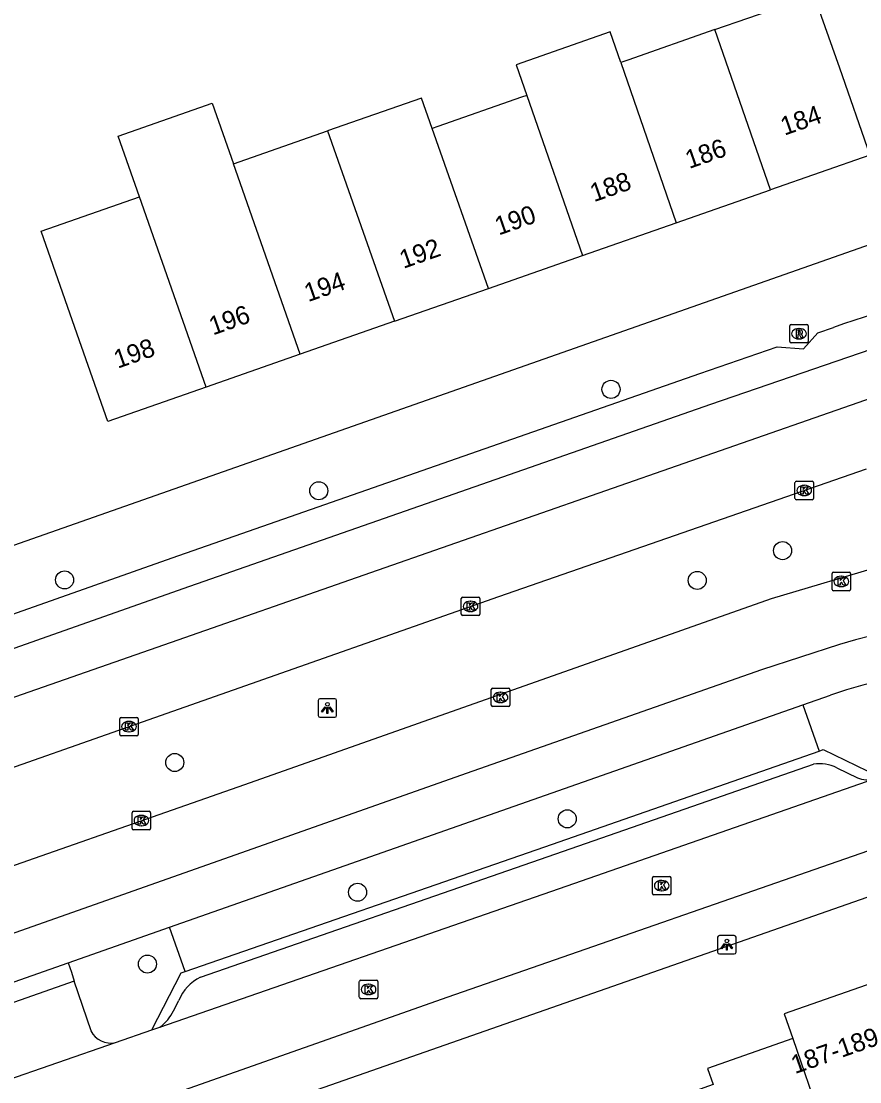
# Model space of a CAD drawing. Extents: x 158474 to 159560, y 388525 to 389605.
# Drawn here: x 159070.9 to 159116.3, y 389124.7 to 389182.1 of the extents above; entities that cross this region are included whole.
import ezdxf

# ---------------------------------------------------------------- set-up
doc = ezdxf.new("R2010")
doc.units = 0
for name, color, linetype in [('IMGEO_Berm_groen', 7, 'Continuous'), ('IMGEO_Boom', 7, 'Continuous'), ('IMGEO_Kolk', 7, 'Continuous'), ('IMGEO_Lichtpunt', 7, 'Continuous'), ('IMGEO_Pand', 7, 'Continuous'), ('IMGEO_Pand_nummerreeks', 7, 'Continuous'), ('IMGEO_Rijbaan_lokaal_gesloten', 7, 'Continuous'), ('IMGEO_Rijbaan_lokaal_open', 7, 'Continuous'), ('IMGEO_Rioolput', 7, 'Continuous'), ('IMGEO_Voetpad_open', 7, 'Continuous')]:
    doc.layers.add(name, color=color, linetype=linetype)

msp = doc.modelspace()

# ---------------------------------------------------------------- linework, layer by layer
at = {"layer": 'IMGEO_Berm_groen'}
for points in [[(159113.238, 389145.076), (159114.114, 389142.579)], [(159079.765, 389130.647), (159078.925, 389133.04)]]:
    msp.add_lwpolyline(points, dxfattribs=at)
at = {"layer": 'IMGEO_Boom'}
for centre in [(159102.842, 389162.167), (159087.008, 389156.673), (159112.139, 389153.433), (159073.241, 389151.85), (159107.512, 389151.819), (159079.21, 389141.961), (159100.473, 389138.91), (159089.114, 389134.938), (159077.73, 389131.043)]:
    msp.add_circle(centre, 0.489, dxfattribs=at)
at = {"layer": 'IMGEO_Kolk'}
for p, q in [((159112.886, 389157.19), (159113.738, 389157.19)), ((159112.811, 389156.264), (159112.811, 389157.116)), ((159113.299, 389156.97), (159113.324, 389156.97)), ((159113.812, 389157.116), (159113.812, 389156.264)), ((159113.738, 389156.19), (159112.886, 389156.19)), ((159113.322, 389156.41), (159113.297, 389156.41)), ((159114.821, 389151.337), (159114.821, 389152.189)), ((159114.896, 389152.263), (159115.748, 389152.263)), ((159115.309, 389152.043), (159115.334, 389152.043)), ((159115.822, 389152.189), (159115.822, 389151.337)), ((159115.332, 389151.483), (159115.307, 389151.483)), ((159094.732, 389149.989), (159094.732, 389150.841)), ((159094.807, 389150.915), (159095.659, 389150.915)), ((159095.733, 389150.841), (159095.733, 389149.989)), ((159115.748, 389151.263), (159114.896, 389151.263)), ((159095.22, 389150.695), (159095.245, 389150.695)), ((159095.659, 389149.915), (159094.807, 389149.915)), ((159095.243, 389150.135), (159095.218, 389150.135)), ((159096.356, 389145.061), (159096.356, 389145.913)), ((159096.431, 389145.987), (159097.283, 389145.987)), ((159096.844, 389145.767), (159096.869, 389145.767)), ((159097.357, 389145.913), (159097.357, 389145.061)), ((159096.867, 389145.207), (159096.842, 389145.207)), ((159097.283, 389144.987), (159096.431, 389144.987)), ((159076.227, 389143.478), (159076.227, 389144.33)), ((159076.302, 389144.404), (159077.154, 389144.404)), ((159076.715, 389144.184), (159076.74, 389144.184)), ((159077.228, 389144.33), (159077.228, 389143.478)), ((159077.154, 389143.404), (159076.302, 389143.404)), ((159076.738, 389143.624), (159076.713, 389143.624)), ((159076.976, 389139.318), (159077.828, 389139.318)), ((159076.901, 389138.392), (159076.901, 389139.244)), ((159077.389, 389139.098), (159077.414, 389139.098)), ((159077.902, 389139.244), (159077.902, 389138.392)), ((159077.828, 389138.318), (159076.976, 389138.318)), ((159077.412, 389138.538), (159077.387, 389138.538)), ((159105.092, 389134.866), (159105.092, 389135.718)), ((159105.167, 389135.792), (159106.019, 389135.792)), ((159105.58, 389135.572), (159105.605, 389135.572)), ((159106.093, 389135.718), (159106.093, 389134.866)), ((159106.019, 389134.792), (159105.167, 389134.792)), ((159105.603, 389135.012), (159105.578, 389135.012)), ((159089.283, 389130.171), (159090.135, 389130.171)), ((159089.208, 389129.245), (159089.208, 389130.097)), ((159089.696, 389129.951), (159089.721, 389129.951)), ((159090.209, 389130.097), (159090.209, 389129.245)), ((159090.135, 389129.171), (159089.283, 389129.171)), ((159089.719, 389129.391), (159089.694, 389129.391))]:
    msp.add_line(p, q, dxfattribs=at)
for points in [[(159112.886, 389157.19), (159113.738, 389157.19)], [(159112.811, 389156.264), (159112.811, 389157.116)], [(159113.132, 389156.89), (159113.255, 389156.89), (159113.255, 389156.739), (159113.385, 389156.89), (159113.549, 389156.89), (159113.403, 389156.739), (159113.556, 389156.49), (159113.404, 389156.49), (159113.319, 389156.654), (159113.255, 389156.587), (159113.255, 389156.49), (159113.132, 389156.49), (159113.132, 389156.89)], [(159113.812, 389157.116), (159113.812, 389156.264)], [(159113.738, 389156.19), (159112.886, 389156.19)], [(159114.821, 389151.337), (159114.821, 389152.189)], [(159114.896, 389152.263), (159115.748, 389152.263)], [(159115.142, 389151.963), (159115.265, 389151.963), (159115.265, 389151.812), (159115.395, 389151.963), (159115.559, 389151.963), (159115.413, 389151.812), (159115.566, 389151.563), (159115.414, 389151.563), (159115.329, 389151.727), (159115.265, 389151.66), (159115.265, 389151.563), (159115.142, 389151.563), (159115.142, 389151.963)], [(159115.822, 389152.189), (159115.822, 389151.337)], [(159094.732, 389149.989), (159094.732, 389150.841)], [(159094.807, 389150.915), (159095.659, 389150.915)], [(159095.733, 389150.841), (159095.733, 389149.989)], [(159115.748, 389151.263), (159114.896, 389151.263)], [(159095.053, 389150.615), (159095.176, 389150.615), (159095.176, 389150.464), (159095.306, 389150.615), (159095.47, 389150.615), (159095.324, 389150.464), (159095.477, 389150.215), (159095.325, 389150.215), (159095.24, 389150.379), (159095.176, 389150.312), (159095.176, 389150.215), (159095.053, 389150.215), (159095.053, 389150.615)], [(159095.659, 389149.915), (159094.807, 389149.915)], [(159096.356, 389145.061), (159096.356, 389145.913)], [(159096.431, 389145.987), (159097.283, 389145.987)], [(159096.677, 389145.687), (159096.8, 389145.687), (159096.8, 389145.536), (159096.93, 389145.687), (159097.094, 389145.687), (159096.948, 389145.536), (159097.101, 389145.287), (159096.949, 389145.287), (159096.864, 389145.451), (159096.8, 389145.384), (159096.8, 389145.287), (159096.677, 389145.287), (159096.677, 389145.687)], [(159097.357, 389145.913), (159097.357, 389145.061)], [(159097.283, 389144.987), (159096.431, 389144.987)], [(159076.227, 389143.478), (159076.227, 389144.33)], [(159076.302, 389144.404), (159077.154, 389144.404)], [(159076.548, 389144.104), (159076.671, 389144.104), (159076.671, 389143.953), (159076.801, 389144.104), (159076.965, 389144.104), (159076.819, 389143.953), (159076.972, 389143.704), (159076.82, 389143.704), (159076.735, 389143.868), (159076.671, 389143.801), (159076.671, 389143.704), (159076.548, 389143.704), (159076.548, 389144.104)], [(159077.228, 389144.33), (159077.228, 389143.478)], [(159077.154, 389143.404), (159076.302, 389143.404)], [(159076.976, 389139.318), (159077.828, 389139.318)], [(159076.901, 389138.392), (159076.901, 389139.244)], [(159077.222, 389139.018), (159077.345, 389139.018), (159077.345, 389138.867), (159077.475, 389139.018), (159077.639, 389139.018), (159077.493, 389138.867), (159077.646, 389138.618), (159077.494, 389138.618), (159077.409, 389138.782), (159077.345, 389138.715), (159077.345, 389138.618), (159077.222, 389138.618), (159077.222, 389139.018)], [(159077.902, 389139.244), (159077.902, 389138.392)], [(159077.828, 389138.318), (159076.976, 389138.318)], [(159105.092, 389134.866), (159105.092, 389135.718)], [(159105.167, 389135.792), (159106.019, 389135.792)], [(159105.413, 389135.492), (159105.536, 389135.492), (159105.536, 389135.341), (159105.666, 389135.492), (159105.83, 389135.492), (159105.684, 389135.341), (159105.837, 389135.092), (159105.685, 389135.092), (159105.6, 389135.256), (159105.536, 389135.189), (159105.536, 389135.092), (159105.413, 389135.092), (159105.413, 389135.492)], [(159106.093, 389135.718), (159106.093, 389134.866)], [(159106.019, 389134.792), (159105.167, 389134.792)], [(159089.283, 389130.171), (159090.135, 389130.171)], [(159089.208, 389129.245), (159089.208, 389130.097)], [(159089.529, 389129.871), (159089.652, 389129.871), (159089.652, 389129.72), (159089.782, 389129.871), (159089.946, 389129.871), (159089.8, 389129.72), (159089.953, 389129.471), (159089.801, 389129.471), (159089.716, 389129.635), (159089.652, 389129.568), (159089.652, 389129.471), (159089.529, 389129.471), (159089.529, 389129.871)], [(159090.209, 389130.097), (159090.209, 389129.245)], [(159090.135, 389129.171), (159089.283, 389129.171)]]:
    msp.add_lwpolyline(points, dxfattribs=at)
for centre, start, end in [((159112.888, 389157.114), 91.55205, 178.44795), ((159112.888, 389157.114), 91.55205, 178.44795), ((159113.736, 389157.114), 1.55205, 88.44795), ((159113.736, 389157.114), 1.55205, 88.44795), ((159112.888, 389156.266), 181.55205, 268.44795), ((159112.888, 389156.266), 181.55205, 268.44795), ((159113.736, 389156.266), 271.55205, 358.44795), ((159113.736, 389156.266), 271.55205, 358.44795), ((159114.898, 389152.187), 91.55205, 178.44795), ((159114.898, 389152.187), 91.55205, 178.44795), ((159115.746, 389152.187), 1.55205, 88.44795), ((159115.746, 389152.187), 1.55205, 88.44795), ((159094.809, 389150.839), 91.55205, 178.44795), ((159094.809, 389150.839), 91.55205, 178.44795), ((159095.657, 389150.839), 1.55205, 88.44795), ((159095.657, 389150.839), 1.55205, 88.44795), ((159114.898, 389151.339), 181.55205, 268.44795), ((159114.898, 389151.339), 181.55205, 268.44795), ((159115.746, 389151.339), 271.55205, 358.44795), ((159115.746, 389151.339), 271.55205, 358.44795), ((159094.809, 389149.991), 181.55205, 268.44795), ((159094.809, 389149.991), 181.55205, 268.44795), ((159095.657, 389149.991), 271.55205, 358.44795), ((159095.657, 389149.991), 271.55205, 358.44795), ((159096.433, 389145.911), 91.55205, 178.44795), ((159096.433, 389145.911), 91.55205, 178.44795), ((159097.281, 389145.911), 1.55205, 88.44795), ((159097.281, 389145.911), 1.55205, 88.44795), ((159096.433, 389145.063), 181.55205, 268.44795), ((159096.433, 389145.063), 181.55205, 268.44795), ((159097.281, 389145.063), 271.55205, 358.44795), ((159097.281, 389145.063), 271.55205, 358.44795), ((159076.304, 389144.328), 91.55205, 178.44795), ((159076.304, 389144.328), 91.55205, 178.44795), ((159077.152, 389144.328), 1.55205, 88.44795), ((159077.152, 389144.328), 1.55205, 88.44795), ((159076.304, 389143.48), 181.55205, 268.44795), ((159076.304, 389143.48), 181.55205, 268.44795), ((159077.152, 389143.48), 271.55205, 358.44795), ((159077.152, 389143.48), 271.55205, 358.44795), ((159076.978, 389139.242), 91.55205, 178.44795), ((159076.978, 389139.242), 91.55205, 178.44795), ((159077.826, 389139.242), 1.55205, 88.44795), ((159077.826, 389139.242), 1.55205, 88.44795), ((159076.978, 389138.394), 181.55205, 268.44795), ((159076.978, 389138.394), 181.55205, 268.44795), ((159077.826, 389138.394), 271.55205, 358.44795), ((159077.826, 389138.394), 271.55205, 358.44795), ((159105.169, 389135.716), 91.55205, 178.44795), ((159105.169, 389135.716), 91.55205, 178.44795), ((159106.017, 389135.716), 1.55205, 88.44795), ((159106.017, 389135.716), 1.55205, 88.44795), ((159105.169, 389134.868), 181.55205, 268.44795), ((159105.169, 389134.868), 181.55205, 268.44795), ((159106.017, 389134.868), 271.55205, 358.44795), ((159106.017, 389134.868), 271.55205, 358.44795), ((159089.285, 389130.095), 91.55205, 178.44795), ((159089.285, 389130.095), 91.55205, 178.44795), ((159090.133, 389130.095), 1.55205, 88.44795), ((159090.133, 389130.095), 1.55205, 88.44795), ((159089.285, 389129.247), 181.55205, 268.44795), ((159089.285, 389129.247), 181.55205, 268.44795), ((159090.133, 389129.247), 271.55205, 358.44795), ((159090.133, 389129.247), 271.55205, 358.44795)]:
    msp.add_arc(centre, 0.0765, start, end, dxfattribs=at)
for centre, major_axis, ratio, start_param, end_param in [((159113.298, 389156.69), (-0.387, 0.002), 0.722429, 4.712389, 7.853982), ((159113.323, 389156.69), (-0.39, 0.002), 0.717154, 1.570796, 4.712389), ((159115.308, 389151.763), (-0.387, 0.002), 0.722429, 4.712389, 7.853982), ((159115.333, 389151.763), (-0.39, 0.002), 0.717154, 1.570796, 4.712389), ((159095.219, 389150.415), (-0.387, 0.002), 0.722429, 4.712389, 7.853982), ((159095.244, 389150.415), (-0.39, 0.002), 0.717154, 1.570796, 4.712389), ((159096.843, 389145.487), (-0.387, 0.002), 0.722429, 4.712389, 7.853982), ((159096.868, 389145.487), (-0.39, 0.002), 0.717154, 1.570796, 4.712389), ((159076.714, 389143.904), (-0.387, 0.002), 0.722429, 4.712389, 7.853982), ((159076.739, 389143.904), (-0.39, 0.002), 0.717154, 1.570796, 4.712389), ((159077.388, 389138.818), (-0.387, 0.002), 0.722429, 4.712389, 7.853982), ((159077.413, 389138.818), (-0.39, 0.002), 0.717154, 1.570796, 4.712389), ((159105.579, 389135.292), (-0.387, 0.002), 0.722429, 4.712389, 7.853982), ((159105.604, 389135.292), (-0.39, 0.002), 0.717154, 1.570796, 4.712389), ((159089.695, 389129.671), (-0.387, 0.002), 0.722429, 4.712389, 7.853982), ((159089.72, 389129.671), (-0.39, 0.002), 0.717154, 1.570796, 4.712389)]:
    msp.add_ellipse(centre, major_axis=major_axis, ratio=ratio, start_param=start_param, end_param=end_param, dxfattribs=at)
at = {"layer": 'IMGEO_Lichtpunt'}
for p, q in [((159086.978, 389145.316), (159086.978, 389144.509)), ((159086.978, 389145.316), (159086.978, 389144.509)), ((159087.88, 389145.411), (159087.072, 389145.411)), ((159087.88, 389145.411), (159087.072, 389145.411)), ((159087.974, 389144.509), (159087.974, 389145.316)), ((159087.974, 389144.509), (159087.974, 389145.316)), ((159087.072, 389144.415), (159087.88, 389144.415)), ((159087.072, 389144.415), (159087.88, 389144.415)), ((159108.621, 389132.499), (159108.621, 389131.692)), ((159108.621, 389132.499), (159108.621, 389131.692)), ((159109.523, 389132.594), (159108.715, 389132.594)), ((159109.523, 389132.594), (159108.715, 389132.594)), ((159109.617, 389131.692), (159109.617, 389132.499)), ((159109.617, 389131.692), (159109.617, 389132.499)), ((159108.715, 389131.598), (159109.523, 389131.598)), ((159108.715, 389131.598), (159109.523, 389131.598))]:
    msp.add_line(p, q, dxfattribs=at)
for points in [[(159087.352, 389144.98), (159087.391, 389144.952), (159087.203, 389144.69), (159087.165, 389144.717), (159087.352, 389144.98)], [(159087.454, 389144.932), (159087.501, 389144.932), (159087.501, 389144.61), (159087.454, 389144.61), (159087.454, 389144.932)], [(159087.564, 389144.952), (159087.602, 389144.979), (159087.789, 389144.717), (159087.75, 389144.689), (159087.564, 389144.952)], [(159108.995, 389132.163), (159109.034, 389132.135), (159108.846, 389131.873), (159108.808, 389131.9), (159108.995, 389132.163)], [(159109.097, 389132.115), (159109.144, 389132.115), (159109.144, 389131.793), (159109.097, 389131.793), (159109.097, 389132.115)], [(159109.207, 389132.135), (159109.245, 389132.162), (159109.432, 389131.9), (159109.393, 389131.872), (159109.207, 389132.135)]]:
    msp.add_lwpolyline(points, dxfattribs=at)
for centre in [(159087.477, 389145.114), (159109.12, 389132.297)]:
    msp.add_circle(centre, 0.0994, dxfattribs=at)
for centre, start, end in [((159087.072, 389145.316), 90, 180), ((159087.072, 389145.316), 90, 180), ((159087.88, 389145.316), 0, 90), ((159087.88, 389145.316), 0, 90), ((159087.072, 389144.509), 180, 270), ((159087.072, 389144.509), 180, 270), ((159087.88, 389144.509), 270, 0), ((159087.88, 389144.509), 270, 360), ((159108.715, 389132.499), 90, 180), ((159108.715, 389132.499), 90, 180), ((159109.523, 389132.499), 0, 90), ((159109.523, 389132.499), 0, 90), ((159108.715, 389131.692), 180, 270), ((159108.715, 389131.692), 180, 270), ((159109.523, 389131.692), 270, 0), ((159109.523, 389131.692), 270, 360)]:
    msp.add_arc(centre, 0.0946, start, end, dxfattribs=at)
at = {"layer": 'IMGEO_Pand'}
for points in [[(159108.476, 389181.645), (159113.838, 389183.518), (159115.217, 389179.57), (159116.866, 389174.849), (159111.481, 389172.968)], [(159103.371, 389179.862), (159102.795, 389181.525), (159097.696, 389179.744), (159098.274, 389178.085)], [(159108.476, 389181.645), (159103.746, 389179.993), (159103.371, 389179.862)], [(159111.481, 389172.968), (159108.476, 389181.645)], [(159103.371, 389179.862), (159106.379, 389171.186)], [(159093.151, 389176.295), (159092.572, 389177.936), (159087.481, 389176.158)], [(159098.274, 389178.085), (159098, 389177.989), (159093.468, 389176.406), (159093.151, 389176.295)], [(159098.274, 389178.085), (159101.298, 389169.41)], [(159077.293, 389172.599), (159076.145, 389175.881), (159081.239, 389177.66), (159082.385, 389174.378)], [(159082.385, 389174.378), (159087.481, 389176.158)], [(159087.481, 389176.158), (159091.107, 389165.851)], [(159096.208, 389167.632), (159093.151, 389176.295)], [(159085.999, 389164.066), (159082.385, 389174.378)], [(159106.379, 389171.186), (159111.481, 389172.968)], [(159080.901, 389162.285), (159075.579, 389160.426), (159073.93, 389165.147), (159071.975, 389170.741), (159077.293, 389172.599)], [(159080.901, 389162.285), (159077.293, 389172.599)], [(159101.298, 389169.41), (159106.379, 389171.186)], [(159096.208, 389167.632), (159101.298, 389169.41)], [(159091.107, 389165.851), (159096.208, 389167.632)], [(159091.107, 389165.851), (159085.999, 389164.066)], [(159085.999, 389164.066), (159080.901, 389162.285)], [(159123.923, 389125.315), (159121, 389126.03), (159119.606, 389126.372), (159118.163, 389130.429), (159112.223, 389128.354), (159112.693, 389127.01)], [(159112.693, 389127.01), (159108.075, 389125.396), (159108.383, 389124.516), (159106.465, 389123.846)], [(159112.693, 389127.01), (159115.689, 389118.288)]]:
    msp.add_lwpolyline(points, dxfattribs=at)
at = {"layer": 'IMGEO_Rijbaan_lokaal_gesloten'}
for points in [[(159116.911, 389164.334), (159108.231, 389161.345), (159079.652, 389151.373), (159063.767, 389145.776)], [(159118.178, 389162.119), (159106.789, 389158.146), (159089.812, 389152.224), (159078.23, 389148.184), (159063.987, 389143.216), (159061.27, 389142.264)], [(159064.716, 389139.678), (159096.759, 389150.953), (159116.687, 389157.861)], [(159066.287, 389134.924), (159082.996, 389140.774), (159111.547, 389150.848), (159117.736, 389152.69)], [(159115.224, 389148.346), (159110.996, 389146.974), (159094.697, 389141.256), (159067.503, 389131.68), (159065.179, 389130.887)], [(159078.925, 389133.04), (159113.238, 389145.076)], [(159113.238, 389145.076), (159114.734, 389145.601)], [(159073.433, 389131.113), (159078.925, 389133.04)], [(159065.569, 389128.355), (159065.929, 389128.481), (159073.433, 389131.113)]]:
    msp.add_lwpolyline(points, dxfattribs=at)
for centre, radius, start, end in [((159123.387, 389122.411), 27.189, 48.38029, 107.47198), ((159123.175, 389121.562), 25.478, 44.55831, 109.34737)]:
    msp.add_arc(centre, radius, start, end, dxfattribs=at)
at = {"layer": 'IMGEO_Rijbaan_lokaal_open'}
for points in [[(159078.407, 389127.635), (159100.048, 389135.135), (159117.109, 389141.079)], [(159174.38, 389093.632), (159167.969, 389100.171), (159150.959, 389117.398), (159134.612, 389133.995), (159118.407, 389137.736), (159094.003, 389129.262), (159070.965, 389121.125)], [(159075.999, 389126.8), (159077.97, 389127.483)], [(159077.97, 389127.483), (159078.407, 389127.635)], [(159069.737, 389124.63), (159075.999, 389126.8)]]:
    msp.add_lwpolyline(points, dxfattribs=at)
at = {"layer": 'IMGEO_Rioolput'}
for p, q in [((159112.529, 389164.754), (159112.529, 389165.606)), ((159112.604, 389165.68), (159113.456, 389165.68)), ((159113.017, 389165.46), (159113.042, 389165.46)), ((159113.53, 389165.606), (159113.53, 389164.754)), ((159113.456, 389164.68), (159112.604, 389164.68)), ((159113.04, 389164.9), (159113.015, 389164.9))]:
    msp.add_line(p, q, dxfattribs=at)
for points in [[(159112.529, 389164.754), (159112.529, 389165.606)], [(159112.604, 389165.68), (159113.456, 389165.68)], [(159113.118, 389165.378), (159112.866, 389165.38), (159112.866, 389164.98)], [(159113.044, 389165.299), (159112.99, 389165.299), (159112.99, 389165.218)], [(159112.99, 389165.218), (159113.042, 389165.218)], [(159113.53, 389165.606), (159113.53, 389164.754)], [(159113.456, 389164.68), (159112.604, 389164.68)], [(159112.866, 389164.98), (159112.99, 389164.98), (159112.99, 389165.142), (159113.001, 389165.142)], [(159113.048, 389165.113), (159113.119, 389164.98), (159113.259, 389164.98), (159113.194, 389165.106)]]:
    msp.add_lwpolyline(points, dxfattribs=at)
for centre, radius, start, end in [((159112.606, 389165.604), 0.0765, 91.55205, 178.44795), ((159112.606, 389165.604), 0.0765, 91.55205, 178.44795), ((159113.026, 389165.407), 0.19, 274.7715, 282.96867), ((159113.05, 389165.203), 0.0964, 77.00612, 93.18647), ((159113.064, 389165.26), 0.0378, 276.66336, 79.67722), ((159113.117, 389165.268), 0.109, 350.36119, 89.41601), ((159113.115, 389165.268), 0.112, 277.58423, 350.98172), ((159113.454, 389165.604), 0.0765, 1.55205, 88.44795), ((159113.454, 389165.604), 0.0765, 1.55205, 88.44795), ((159112.606, 389164.756), 0.0765, 181.55205, 268.44795), ((159112.606, 389164.756), 0.0765, 181.55205, 268.44795), ((159113, 389165.089), 0.0533, 26.02933, 88.69889), ((159113.099, 389165.053), 0.108, 29.51342, 73.79051), ((159113.454, 389164.756), 0.0765, 271.55205, 358.44795), ((159113.454, 389164.756), 0.0765, 271.55205, 358.44795)]:
    msp.add_arc(centre, radius, start, end, dxfattribs=at)
for centre, major_axis, ratio, start_param, end_param in [((159113.016, 389165.18), (-0.387, 0.002), 0.722429, 4.712389, 7.853982), ((159113.041, 389165.18), (-0.39, 0.002), 0.717154, 1.570796, 4.712389)]:
    msp.add_ellipse(centre, major_axis=major_axis, ratio=ratio, start_param=start_param, end_param=end_param, dxfattribs=at)
at = {"layer": 'IMGEO_Voetpad_open'}
for points in [[(159129.939, 389174.602), (159058.424, 389149.495), (159050.785, 389146.813)], [(159066.473, 389148.61), (159079.065, 389153.048), (159107.65, 389163.022), (159111.849, 389164.468), (159113.275, 389164.368), (159114.054, 389165.226), (159114.889, 389165.514)], [(159079.765, 389130.647), (159099.26, 389137.403), (159114.114, 389142.579)], [(159114.114, 389142.579), (159114.336, 389142.656), (159116.728, 389141.518), (159120.102, 389142.717)], [(159080.596, 389130.332), (159099.447, 389136.865), (159113.822, 389141.873)], [(159115.072, 389141.674), (159116.199, 389141.138)], [(159177.649, 389086.904), (159133.378, 389131.853), (159118.514, 389135.277), (159071.701, 389118.918)], [(159073.433, 389131.113), (159073.606, 389130.6), (159073.765, 389130.127)], [(159077.97, 389127.483), (159079.551, 389130.573), (159079.765, 389130.647)], [(159073.765, 389130.127), (159066.238, 389127.488), (159065.913, 389127.374), (159065.569, 389128.355)], [(159074.671, 389127.433), (159073.765, 389130.127)], [(159079.137, 389128.512), (159079.421, 389129.068)]]:
    msp.add_lwpolyline(points, dxfattribs=at)
for centre, radius, start, end in [((159126.119, 389135.334), 32.202, 93.74091, 110.41002), ((159114.115, 389139.686), 2.206, 64.28447, 97.62437), ((159116.729, 389142.262), 1.242, 244.75616, 287.82466), ((159081.636, 389128.187), 2.383, 115.86415, 158.31548), ((159077.011, 389129.539), 2.361, 306.24244, 334.21071), ((159075.731, 389127.948), 1.179, 205.90883, 283.12094)]:
    msp.add_arc(centre, radius, start, end, dxfattribs=at)

# ---------------------------------------------------------------- texts
at = {"layer": 'IMGEO_Pand_nummerreeks'}
for s, rotation, p in [('184', 19.2561, (159112.239, 389175.901)), ('186', 19.25711, (159107.078, 389174.098)), ('188', 19.25711, (159101.921, 389172.298)), ('190', 19.25711, (159096.761, 389170.495)), ('192', 19.25711, (159091.594, 389168.69)), ('194', 19.2561, (159086.435, 389166.887)), ('196', 19.2561, (159081.274, 389165.084)), ('198', 19.2561, (159076.117, 389163.283)), ('187-189', 19.25567, (159112.81, 389125.085))]:
    msp.add_text(s, height=1, rotation=rotation, dxfattribs=at).set_placement(p)

doc.saveas('drawing.dxf')
